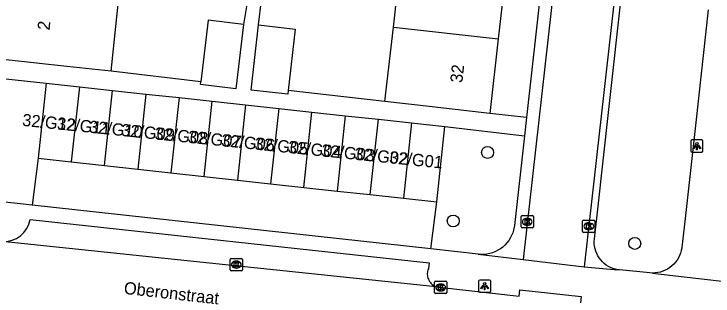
# Model space of a CAD drawing. Extents: x 161928 to 163055, y 386475 to 387428.
# Drawn here: x 162177.9 to 162235.1, y 386936.8 to 386959.8 of the extents above; entities that cross this region are included whole.
import ezdxf

# ---------------------------------------------------------------- set-up
doc = ezdxf.new("R2010")
doc.units = 0
for name, color, linetype in [('IMGEO_Boom', 7, 'Continuous'), ('IMGEO_Kolk', 7, 'Continuous'), ('IMGEO_Lichtpunt', 7, 'Continuous'), ('IMGEO_Openbare_ruimte_label', 7, 'Continuous'), ('IMGEO_Pand', 7, 'Continuous'), ('IMGEO_Pand_nummerreeks', 7, 'Continuous'), ('IMGEO_Rijbaan_lokaal_open', 7, 'Continuous'), ('IMGEO_Voetpad_open', 7, 'Continuous')]:
    doc.layers.add(name, color=color, linetype=linetype)

msp = doc.modelspace()

# ---------------------------------------------------------------- linework, layer by layer
at = {"layer": 'IMGEO_Boom'}
for centre in [(162216.66, 386948.496), (162213.853, 386942.891), (162228.699, 386941.06)]:
    msp.add_circle(centre, 0.489, dxfattribs=at)
at = {"layer": 'IMGEO_Kolk'}
for p, q in [((162219.48, 386943.33), (162220.332, 386943.33)), ((162219.405, 386942.404), (162219.405, 386943.256)), ((162219.893, 386943.11), (162219.918, 386943.11)), ((162220.406, 386943.256), (162220.406, 386942.404)), ((162224.436, 386942.03), (162224.436, 386942.882)), ((162224.511, 386942.956), (162225.363, 386942.956)), ((162225.437, 386942.882), (162225.437, 386942.03)), ((162220.332, 386942.33), (162219.48, 386942.33)), ((162219.916, 386942.55), (162219.891, 386942.55)), ((162224.947, 386942.176), (162224.922, 386942.176)), ((162224.924, 386942.736), (162224.949, 386942.736)), ((162225.363, 386941.956), (162224.511, 386941.956)), ((162195.62, 386938.895), (162195.62, 386939.747)), ((162195.695, 386939.821), (162196.547, 386939.821)), ((162196.108, 386939.601), (162196.133, 386939.601)), ((162196.621, 386939.747), (162196.621, 386938.895)), ((162196.547, 386938.821), (162195.695, 386938.821)), ((162196.131, 386939.041), (162196.106, 386939.041)), ((162212.33, 386937.03), (162212.33, 386937.882)), ((162212.405, 386937.956), (162213.257, 386937.956)), ((162212.818, 386937.736), (162212.843, 386937.736)), ((162213.331, 386937.882), (162213.331, 386937.03)), ((162212.841, 386937.176), (162212.816, 386937.176)), ((162213.257, 386936.956), (162212.405, 386936.956))]:
    msp.add_line(p, q, dxfattribs=at)
for points in [[(162219.48, 386943.33), (162220.332, 386943.33)], [(162219.405, 386942.404), (162219.405, 386943.256)], [(162219.726, 386943.03), (162219.849, 386943.03), (162219.849, 386942.879), (162219.979, 386943.03), (162220.143, 386943.03), (162219.997, 386942.879), (162220.15, 386942.63), (162219.998, 386942.63), (162219.913, 386942.794), (162219.849, 386942.727), (162219.849, 386942.63), (162219.726, 386942.63), (162219.726, 386943.03)], [(162220.406, 386943.256), (162220.406, 386942.404)], [(162224.436, 386942.03), (162224.436, 386942.882)], [(162224.511, 386942.956), (162225.363, 386942.956)], [(162225.437, 386942.882), (162225.437, 386942.03)], [(162220.332, 386942.33), (162219.48, 386942.33)], [(162224.757, 386942.656), (162224.88, 386942.656), (162224.88, 386942.505), (162225.01, 386942.656), (162225.174, 386942.656), (162225.028, 386942.505), (162225.181, 386942.256), (162225.029, 386942.256), (162224.944, 386942.42), (162224.88, 386942.353), (162224.88, 386942.256), (162224.757, 386942.256), (162224.757, 386942.656)], [(162225.363, 386941.956), (162224.511, 386941.956)], [(162195.62, 386938.895), (162195.62, 386939.747)], [(162195.695, 386939.821), (162196.547, 386939.821)], [(162195.941, 386939.521), (162196.064, 386939.521), (162196.064, 386939.37), (162196.194, 386939.521), (162196.358, 386939.521), (162196.212, 386939.37), (162196.365, 386939.121), (162196.213, 386939.121), (162196.128, 386939.285), (162196.064, 386939.218), (162196.064, 386939.121), (162195.941, 386939.121), (162195.941, 386939.521)], [(162196.621, 386939.747), (162196.621, 386938.895)], [(162196.547, 386938.821), (162195.695, 386938.821)], [(162212.33, 386937.03), (162212.33, 386937.882)], [(162212.405, 386937.956), (162213.257, 386937.956)], [(162212.651, 386937.656), (162212.774, 386937.656), (162212.774, 386937.505), (162212.904, 386937.656), (162213.068, 386937.656), (162212.922, 386937.505), (162213.075, 386937.256), (162212.923, 386937.256), (162212.838, 386937.42), (162212.774, 386937.353), (162212.774, 386937.256), (162212.651, 386937.256), (162212.651, 386937.656)], [(162213.331, 386937.882), (162213.331, 386937.03)], [(162213.257, 386936.956), (162212.405, 386936.956)]]:
    msp.add_lwpolyline(points, dxfattribs=at)
for centre, start, end in [((162219.482, 386943.254), 91.552, 178.448), ((162219.482, 386943.254), 91.552, 178.448), ((162220.33, 386943.254), 1.552, 88.448), ((162220.33, 386943.254), 1.552, 88.448), ((162224.513, 386942.88), 91.552, 178.448), ((162224.513, 386942.88), 91.552, 178.448), ((162225.361, 386942.88), 1.552, 88.448), ((162225.361, 386942.88), 1.552, 88.448), ((162219.482, 386942.406), 181.552, 268.448), ((162219.482, 386942.406), 181.552, 268.448), ((162220.33, 386942.406), 271.552, 358.448), ((162220.33, 386942.406), 271.552, 358.448), ((162224.513, 386942.032), 181.552, 268.448), ((162224.513, 386942.032), 181.552, 268.448), ((162225.361, 386942.032), 271.552, 358.448), ((162225.361, 386942.032), 271.552, 358.448), ((162195.697, 386939.745), 91.552, 178.448), ((162195.697, 386939.745), 91.552, 178.448), ((162196.545, 386939.745), 1.552, 88.448), ((162196.545, 386939.745), 1.552, 88.448), ((162195.697, 386938.897), 181.552, 268.448), ((162195.697, 386938.897), 181.552, 268.448), ((162196.545, 386938.897), 271.552, 358.448), ((162196.545, 386938.897), 271.552, 358.448), ((162212.407, 386937.88), 91.552, 178.448), ((162212.407, 386937.88), 91.552, 178.448), ((162213.255, 386937.88), 1.552, 88.448), ((162213.255, 386937.88), 1.552, 88.448), ((162212.407, 386937.032), 181.552, 268.448), ((162212.407, 386937.032), 181.552, 268.448), ((162213.255, 386937.032), 271.552, 358.448), ((162213.255, 386937.032), 271.552, 358.448)]:
    msp.add_arc(centre, 0.0765, start, end, dxfattribs=at)
for centre, major_axis, ratio, start_param, end_param in [((162219.892, 386942.83), (-0.387, 0.002), 0.722429, 4.712389, 7.853982), ((162219.917, 386942.83), (-0.39, 0.002), 0.717154, 1.570796, 4.712389), ((162224.923, 386942.456), (-0.387, 0.002), 0.722429, 4.712389, 7.853982), ((162224.948, 386942.456), (-0.39, 0.002), 0.717154, 1.570796, 4.712389), ((162196.107, 386939.321), (-0.387, 0.002), 0.722429, 4.712389, 7.853982), ((162196.132, 386939.321), (-0.39, 0.002), 0.717154, 1.570796, 4.712389), ((162212.817, 386937.456), (-0.387, 0.002), 0.722429, 4.712389, 7.853982), ((162212.842, 386937.456), (-0.39, 0.002), 0.717154, 1.570796, 4.712389)]:
    msp.add_ellipse(centre, major_axis=major_axis, ratio=ratio, start_param=start_param, end_param=end_param, dxfattribs=at)
at = {"layer": 'IMGEO_Lichtpunt'}
for p, q in [((162233.277, 386949.424), (162233.277, 386948.617)), ((162233.277, 386949.424), (162233.277, 386948.617)), ((162234.179, 386949.519), (162233.371, 386949.519)), ((162234.179, 386949.519), (162233.371, 386949.519)), ((162234.273, 386948.617), (162234.273, 386949.424)), ((162234.273, 386948.617), (162234.273, 386949.424)), ((162233.371, 386948.523), (162234.179, 386948.523)), ((162233.371, 386948.523), (162234.179, 386948.523)), ((162215.927, 386937.966), (162215.927, 386937.159)), ((162215.927, 386937.966), (162215.927, 386937.159)), ((162216.829, 386938.061), (162216.021, 386938.061)), ((162216.829, 386938.061), (162216.021, 386938.061)), ((162216.923, 386937.159), (162216.923, 386937.966)), ((162216.923, 386937.159), (162216.923, 386937.966)), ((162216.021, 386937.065), (162216.829, 386937.065)), ((162216.021, 386937.065), (162216.829, 386937.065))]:
    msp.add_line(p, q, dxfattribs=at)
for points in [[(162233.651, 386949.088), (162233.69, 386949.06), (162233.502, 386948.798), (162233.464, 386948.825), (162233.651, 386949.088)], [(162233.753, 386949.04), (162233.8, 386949.04), (162233.8, 386948.718), (162233.753, 386948.718), (162233.753, 386949.04)], [(162233.863, 386949.06), (162233.901, 386949.087), (162234.088, 386948.825), (162234.049, 386948.797), (162233.863, 386949.06)], [(162216.301, 386937.63), (162216.34, 386937.602), (162216.152, 386937.34), (162216.114, 386937.367), (162216.301, 386937.63)], [(162216.513, 386937.602), (162216.551, 386937.629), (162216.738, 386937.367), (162216.699, 386937.339), (162216.513, 386937.602)], [(162216.403, 386937.582), (162216.45, 386937.582), (162216.45, 386937.26), (162216.403, 386937.26), (162216.403, 386937.582)]]:
    msp.add_lwpolyline(points, dxfattribs=at)
for centre in [(162233.776, 386949.222), (162216.426, 386937.764)]:
    msp.add_circle(centre, 0.0994, dxfattribs=at)
for centre, start, end in [((162233.371, 386949.424), 90, 180), ((162233.371, 386949.424), 90, 180), ((162234.179, 386949.424), 0, 90), ((162234.179, 386949.424), 0, 90), ((162233.371, 386948.617), 180, 270), ((162233.371, 386948.617), 180, 270), ((162234.179, 386948.617), 270, 0), ((162234.179, 386948.617), 270, 360), ((162216.021, 386937.966), 90, 180), ((162216.021, 386937.966), 90, 180), ((162216.829, 386937.966), 0, 90), ((162216.829, 386937.966), 0, 90), ((162216.021, 386937.159), 180, 270), ((162216.021, 386937.159), 180, 270), ((162216.829, 386937.159), 270, 0), ((162216.829, 386937.159), 270, 360)]:
    msp.add_arc(centre, 0.0946, start, end, dxfattribs=at)
at = {"layer": 'IMGEO_Pand'}
for points in [[(162208.959, 386958.76), (162209.631, 386964.732)], [(162218.206, 386963.768), (162217.534, 386957.795)], [(162185.872, 386955.155), (162186.546, 386961.449)], [(162196.716, 386958.973), (162193.812, 386959.322), (162193.205, 386954.273)], [(162196.716, 386958.973), (162196.082, 386953.71), (162193.179, 386954.06), (162193.205, 386954.273)], [(162200.352, 386953.563), (162200.317, 386953.255), (162197.321, 386953.597), (162197.93, 386958.933)], [(162197.93, 386958.933), (162200.926, 386958.591), (162200.352, 386953.563)], [(162208.273, 386952.659), (162208.959, 386958.76)], [(162208.959, 386958.76), (162217.534, 386957.795)], [(162217.534, 386957.795), (162216.848, 386951.694)], [(162185.872, 386955.155), (162182.261, 386955.54), (162177.289, 386956.069)], [(162180.57, 386954.161), (162179.916, 386948.023)], [(162180.57, 386954.161), (162183.287, 386953.866)], [(162183.287, 386953.866), (162182.62, 386947.727)], [(162183.287, 386953.866), (162186.004, 386953.571)], [(162185.336, 386947.429), (162186.004, 386953.571)], [(162186.004, 386953.571), (162188.72, 386953.275)], [(162188.72, 386953.275), (162188.053, 386947.131)], [(162188.72, 386953.275), (162191.437, 386952.98)], [(162191.437, 386952.98), (162190.769, 386946.833)], [(162191.437, 386952.98), (162194.154, 386952.685)], [(162193.486, 386946.535), (162194.154, 386952.685)], [(162194.154, 386952.685), (162196.871, 386952.389)], [(162216.848, 386951.694), (162211.88, 386952.253), (162208.273, 386952.659)], [(162196.871, 386952.389), (162196.202, 386946.237)], [(162196.871, 386952.389), (162199.588, 386952.094)], [(162199.588, 386952.094), (162198.919, 386945.939)], [(162199.588, 386952.094), (162202.305, 386951.799)], [(162201.635, 386945.641), (162202.305, 386951.799)], [(162202.305, 386951.799), (162205.022, 386951.504)], [(162205.022, 386951.504), (162204.352, 386945.343)], [(162205.022, 386951.504), (162207.738, 386951.208)], [(162207.069, 386945.045), (162207.738, 386951.208)], [(162207.738, 386951.208), (162210.455, 386950.913)], [(162210.455, 386950.913), (162209.785, 386944.747)], [(162210.455, 386950.913), (162213.172, 386950.618)], [(162212.516, 386944.448), (162213.172, 386950.618)], [(162179.916, 386948.023), (162182.62, 386947.727)], [(162182.62, 386947.727), (162185.336, 386947.429)], [(162185.336, 386947.429), (162188.053, 386947.131)], [(162188.053, 386947.131), (162190.769, 386946.833)], [(162190.769, 386946.833), (162193.486, 386946.535)], [(162193.486, 386946.535), (162196.202, 386946.237)], [(162196.202, 386946.237), (162198.919, 386945.939)], [(162198.919, 386945.939), (162201.635, 386945.641)], [(162201.635, 386945.641), (162204.352, 386945.343)], [(162204.352, 386945.343), (162207.069, 386945.045)], [(162207.069, 386945.045), (162209.785, 386944.747)], [(162209.785, 386944.747), (162212.516, 386944.448)]]:
    msp.add_lwpolyline(points, dxfattribs=at)
at = {"layer": 'IMGEO_Rijbaan_lokaal_open'}
for points in [[(162226.169, 386998.452), (162219.56, 386939.75)], [(162227.167, 386962.37), (162224.563, 386939.135)], [(162212.698, 386937.469), (162176.983, 386941.201)], [(162219.56, 386939.75), (162224.563, 386939.135)], [(162212.698, 386937.469), (162219.254, 386936.743)]]:
    msp.add_lwpolyline(points, dxfattribs=at)
at = {"layer": 'IMGEO_Voetpad_open'}
for points in [[(162225.21, 386999.368), (162219.842, 386951.359)], [(162227.314, 386938.901), (162227.112, 386938.943), (162226.915, 386939.003), (162226.724, 386939.081), (162226.541, 386939.175), (162226.367, 386939.285), (162226.203, 386939.41), (162226.052, 386939.549), (162225.913, 386939.701), (162225.788, 386939.865), (162225.679, 386940.04), (162225.585, 386940.224), (162225.509, 386940.415), (162225.45, 386940.612), (162225.408, 386940.814), (162225.385, 386941.019), (162225.38, 386941.224), (162225.394, 386941.43), (162225.666, 386943.867), (162226.557, 386951.779), (162227.703, 386962.131)], [(162197.073, 386961.107), (162196.716, 386958.973)], [(162197.93, 386958.933), (162198.179, 386960.973)], [(162234.709, 386960.178), (162233.677, 386950.949), (162232.808, 386943.098), (162232.547, 386940.754), (162232.537, 386940.676), (162232.496, 386940.466), (162232.437, 386940.26), (162232.36, 386940.061), (162232.265, 386939.869), (162232.153, 386939.687), (162232.026, 386939.515), (162231.883, 386939.355), (162231.728, 386939.209), (162231.559, 386939.077), (162231.38, 386938.961), (162231.19, 386938.861), (162230.993, 386938.779), (162230.789, 386938.714), (162230.58, 386938.668), (162230.368, 386938.641), (162230.155, 386938.633)], [(162172.17, 386955.064), (162180.57, 386954.161)], [(162193.205, 386954.273), (162185.872, 386955.155)], [(162208.273, 386952.659), (162200.352, 386953.563)], [(162219.842, 386951.359), (162216.848, 386951.694)], [(162219.842, 386951.359), (162219.674, 386949.852)], [(162213.172, 386950.618), (162219.674, 386949.852)], [(162219.674, 386949.852), (162218.855, 386942.525), (162218.836, 386942.384), (162218.786, 386942.151), (162218.716, 386941.922), (162218.626, 386941.701), (162218.517, 386941.489), (162218.389, 386941.287), (162218.243, 386941.098), (162218.082, 386940.922), (162217.905, 386940.762), (162217.714, 386940.618), (162217.511, 386940.491), (162217.298, 386940.383), (162217.076, 386940.295), (162216.848, 386940.227), (162216.613, 386940.179), (162216.376, 386940.153), (162216.137, 386940.148), (162215.899, 386940.164)], [(162179.916, 386948.023), (162179.416, 386944.176)], [(162179.416, 386944.176), (162172.719, 386944.922), (162172.651, 386944.931)], [(162212.035, 386940.602), (162179.416, 386944.176)], [(162212.035, 386940.602), (162212.516, 386944.448)], [(162179.265, 386943.016), (162211.887, 386939.479), (162211.82, 386938.98), (162211.786, 386938.889), (162211.76, 386938.794), (162211.743, 386938.698), (162211.734, 386938.601), (162211.734, 386938.503), (162211.743, 386938.406), (162211.761, 386938.31), (162211.787, 386938.216), (162211.821, 386938.125), (162211.863, 386938.037), (162211.913, 386937.953), (162211.971, 386937.874), (162212.035, 386937.8), (162212.105, 386937.732), (162212.182, 386937.671), (162212.263, 386937.617), (162212.349, 386937.571), (162212.438, 386937.532), (162212.531, 386937.502), (162212.626, 386937.48), (162212.698, 386937.469)], [(162215.899, 386940.164), (162212.035, 386940.602)], [(162215.899, 386940.164), (162219.56, 386939.75)], [(162224.563, 386939.135), (162227.314, 386938.901)], [(162230.155, 386938.633), (162229.941, 386938.644), (162227.462, 386938.882), (162227.314, 386938.901)], [(162230.155, 386938.633), (162237.48, 386937.783)], [(162219.254, 386936.743), (162219.31, 386937.261), (162224.319, 386936.707), (162224.263, 386936.189)]]:
    msp.add_lwpolyline(points, dxfattribs=at)
msp.add_arc((162177.079, 386943.422), 2.223, 267.5156, 349.4787, dxfattribs=at)

# ---------------------------------------------------------------- texts
at = {"layer": 'IMGEO_Openbare_ruimte_label'}
msp.add_text('Oberonstraat', height=1, rotation=353.5713, dxfattribs=at).set_placement((162186.888, 386936.936))
at = {"layer": 'IMGEO_Pand_nummerreeks'}
for s, rotation, p in [('2', 83.8874, (162180.843, 386958.457)), ('32', 83.581, (162214.589, 386954.154)), ('32/G12', 354.181, (162178.58, 386950.679)), ('32/G11', 354.181, (162181.422, 386950.39)), ('32/G10', 354.181, (162184.041, 386950.123)), ('32/G09', 354.181, (162186.67, 386949.855)), ('32/G08', 354.181, (162189.402, 386949.577)), ('32/G07', 354.181, (162192.124, 386949.299)), ('32/G06', 354.181, (162194.85, 386949.021)), ('32/G05', 354.181, (162197.575, 386948.744)), ('32/G04', 354.181, (162200.301, 386948.466)), ('32/G03', 354.181, (162203.027, 386948.188)), ('32/G02', 354.181, (162205.746, 386947.911)), ('32/G01', 354.181, (162208.588, 386947.621))]:
    msp.add_text(s, height=1, rotation=rotation, dxfattribs=at).set_placement(p)

doc.saveas('drawing.dxf')
